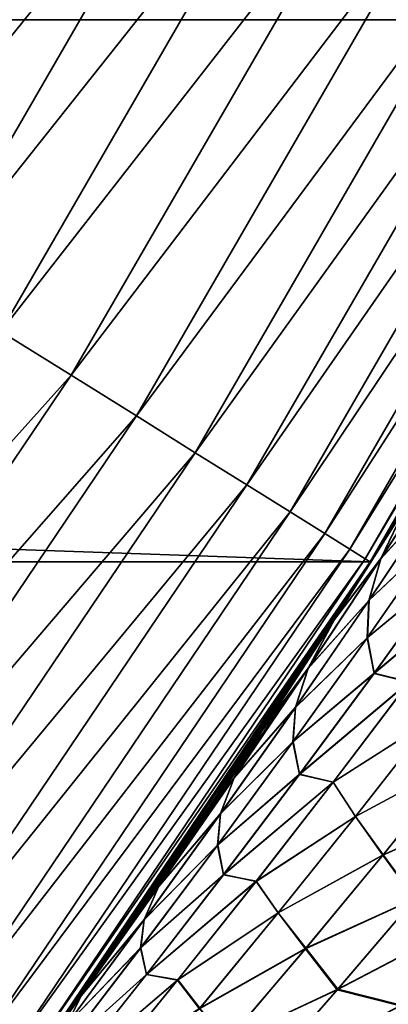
# Model space of a CAD drawing. Header units: metres. Extents: x -24 to 72, y -247 to 22.
# Tile 426 of 573: x 18.203 to 19.126, y -13.033 to -10.563. Entities that reach past the tile are written whole.
import ezdxf

# ---------------------------------------------------------------- set-up
doc = ezdxf.new("R2010")
doc.units = ezdxf.units.M
doc.layers.add('solid_509589_MEDIA_SW0001', color=7, linetype='CONTINUOUS')

msp = doc.modelspace()

# ---------------------------------------------------------------- linework, layer by layer
at = {"layer": 'solid_509589_MEDIA_SW0001'}
for points in [[(19.866144, -10.563422), (-19.866144, -10.563422), (-20.554821, -9.151412)], [(20.554821, -9.151412), (19.866144, -10.563422), (-20.554821, -9.151412)], [(17.776073, -11.107723, 132.5121), (18.507608, -9.84067, 132.5121), (17.829311, -10.57862, 132.530869)], [(18.70886, -9.947678, 132.463425), (18.507608, -9.84067, 132.5121), (17.776073, -11.107723, 132.5121)], [(18.507608, -9.84067, 132.5121), (18.195526, -9.93551, 132.530869), (17.829311, -10.57862, 132.530869)], [(17.969372, -11.228509, 132.463425), (18.70886, -9.947678, 132.463425), (17.776073, -11.107723, 132.5121)], [(18.902872, -10.050835, 132.385696), (18.70886, -9.947678, 132.463425), (17.969372, -11.228509, 132.463425)], [(18.155714, -11.34495, 132.385696), (18.902872, -10.050835, 132.385696), (17.969372, -11.228509, 132.463425)], [(19.08639, -10.148414, 132.280243), (18.902872, -10.050835, 132.385696), (18.155714, -11.34495, 132.385696)], [(18.331978, -11.455091, 132.280243), (19.08639, -10.148414, 132.280243), (18.155714, -11.34495, 132.385696)], [(19.256338, -10.238776, 132.148819), (19.08639, -10.148414, 132.280243), (18.331978, -11.455091, 132.280243)], [(18.495209, -11.55709, 132.148819), (19.256338, -10.238776, 132.148819), (18.331978, -11.455091, 132.280243)], [(19.409866, -10.32041, 131.993607), (19.256338, -10.238776, 132.148819), (18.495209, -11.55709, 132.148819)], [(18.64267, -11.649233, 131.993607), (19.409866, -10.32041, 131.993607), (18.495209, -11.55709, 132.148819)], [(19.544403, -10.391943, 131.817245), (19.409866, -10.32041, 131.993607), (18.64267, -11.649233, 131.993607)], [(18.771889, -11.729978, 131.817245), (19.544403, -10.391943, 131.817245), (18.64267, -11.649233, 131.993607)], [(19.657688, -10.452178, 131.622665), (19.544403, -10.391943, 131.817245), (18.771889, -11.729978, 131.817245)], [(18.880695, -11.797969, 131.622665), (19.657688, -10.452178, 131.622665), (18.771889, -11.729978, 131.817245)], [(19.747826, -10.500106, 131.413147), (19.657688, -10.452178, 131.622665), (18.880695, -11.797969, 131.622665)], [(18.967272, -11.852066, 131.413147), (19.747826, -10.500106, 131.413147), (18.880695, -11.797969, 131.622665)], [(19.813303, -10.534921, 131.192184), (19.747826, -10.500106, 131.413147), (18.967272, -11.852066, 131.413147)], [(19.030161, -11.891364, 131.192184), (19.813303, -10.534921, 131.192184), (18.967272, -11.852066, 131.413147)], [(19.853024, -10.55604, 130.963501), (19.813303, -10.534921, 131.192184), (19.030161, -11.891364, 131.192184)], [(19.081202, -11.923001), (-19.081202, -11.923001), (-19.866144, -10.563422)], [(19.866144, -10.563422), (19.081202, -11.923001), (-19.866144, -10.563422)], [(19.068312, -11.915203, 130.963501), (19.853024, -10.55604, 130.963501), (19.030161, -11.891364, 131.192184)], [(19.068312, -11.915203, 130.963501), (19.866322, -10.56311, 130.73114), (19.853024, -10.55604, 130.963501)], [(19.068312, -11.915203, 130.963501), (19.081081, -11.923183, 130.73114), (19.866322, -10.56311, 130.73114)], [(19.848341, -10.596856, 109.230064), (19.866322, -10.56311, 130.73114), (19.081081, -11.923183, 130.73114)], [(19.140703, -11.827234, 60.434914), (19.081202, -11.923001), (19.866144, -10.563422)], [(19.713627, -10.845411, 109.104027), (19.848341, -10.596856, 109.230064), (19.081081, -11.923183, 130.73114)], [(19.575348, -11.09305, 108.974014), (19.713627, -10.845411, 109.104027), (19.081081, -11.923183, 130.73114)], [(19.44768, -11.315377, 108.853416), (19.575348, -11.09305, 108.974014), (19.081081, -11.923183, 130.73114)], [(19.433504, -11.339705, 108.839989), (19.44768, -11.315377, 108.853416), (19.081081, -11.923183, 130.73114)], [(18.331978, -11.455091, 132.280243), (18.155714, -11.34495, 132.385696), (17.320105, -12.583792, 132.385696)], [(19.288134, -11.585246, 108.701866), (19.433504, -11.339705, 108.839989), (19.081081, -11.923183, 130.73114)], [(17.488256, -12.705962, 132.280243), (18.331978, -11.455091, 132.280243), (17.320105, -12.583792, 132.385696)], [(18.495209, -11.55709, 132.148819), (18.331978, -11.455091, 132.280243), (17.488256, -12.705962, 132.280243)], [(17.643974, -12.819098, 132.148819), (18.495209, -11.55709, 132.148819), (17.488256, -12.705962, 132.280243)], [(18.64267, -11.649233, 131.993607), (18.495209, -11.55709, 132.148819), (17.643974, -12.819098, 132.148819)], [(19.139275, -11.829548, 108.55954), (19.288134, -11.585246, 108.701866), (19.081081, -11.923183, 130.73114)], [(17.784649, -12.921303, 131.993607), (18.64267, -11.649233, 131.993607), (17.643974, -12.819098, 132.148819)], [(18.771889, -11.729978, 131.817245), (18.64267, -11.649233, 131.993607), (17.784649, -12.921303, 131.993607)], [(19.107479, -11.91523, 61.066822), (19.285812, -11.638638, 61.00415), (19.258114, -11.750843, 61.431042)], [(19.169992, -11.784939, 60.634762), (19.285812, -11.638638, 61.00415), (19.107479, -11.91523, 61.066822)], [(19.107855, -11.914607, 107.92955), (19.286205, -11.637963, 107.992439), (19.170315, -11.784411, 108.361519)], [(19.258717, -11.749827, 107.56572), (19.286205, -11.637963, 107.992439), (19.107855, -11.914607, 107.92955)], [(17.907919, -13.010864, 131.817245), (18.771889, -11.729978, 131.817245), (17.784649, -12.921303, 131.993607)], [(18.880695, -11.797969, 131.622665), (18.771889, -11.729978, 131.817245), (17.907919, -13.010864, 131.817245)], [(19.07753, -12.020227, 61.497356), (19.258114, -11.750843, 61.431042), (19.255405, -11.851553, 61.857841)], [(19.107479, -11.91523, 61.066822), (19.258114, -11.750843, 61.431042), (19.07753, -12.020227, 61.497356)], [(19.0781, -12.019301, 107.499237), (19.258717, -11.749827, 107.56572), (19.107855, -11.914607, 107.92955)], [(19.256165, -11.850289, 107.139145), (19.258717, -11.749827, 107.56572), (19.0781, -12.019301, 107.499237)], [(18.011719, -13.08628, 131.622665), (18.880695, -11.797969, 131.622665), (17.907919, -13.010864, 131.817245)], [(18.967272, -11.852066, 131.413147), (18.880695, -11.797969, 131.622665), (18.011719, -13.08628, 131.622665)], [(19.170315, -11.784411, 108.361519), (19.139275, -11.829548, 108.55954), (18.986975, -12.072482, 108.413162)], [(18.991428, -12.066792, 108.301529), (19.170315, -11.784411, 108.361519), (18.986975, -12.072482, 108.413162)], [(19.169992, -11.784939, 60.634762), (18.9895, -12.068509, 60.580078), (19.140703, -11.827234, 60.434914)], [(18.991125, -12.067276, 60.69453), (18.9895, -12.068509, 60.580078), (19.169992, -11.784939, 60.634762)], [(18.991125, -12.067276, 60.69453), (19.169992, -11.784939, 60.634762), (19.107479, -11.91523, 61.066822)], [(19.107855, -11.914607, 107.92955), (19.170315, -11.784411, 108.361519), (18.991428, -12.066792, 108.301529)], [(18.986975, -12.072482, 108.413162), (19.139275, -11.829548, 108.55954), (19.081081, -11.923183, 130.73114)], [(19.140703, -11.827234, 60.434914), (18.9895, -12.068509, 60.580078), (19.081202, -11.923001)], [(18.094309, -13.146285, 131.413147), (18.967272, -11.852066, 131.413147), (18.011719, -13.08628, 131.622665)], [(19.030161, -11.891364, 131.192184), (18.967272, -11.852066, 131.413147), (18.094309, -13.146285, 131.413147)], [(19.073162, -12.113621, 61.927841), (19.255405, -11.851553, 61.857841), (19.273989, -11.94817, 62.285118)], [(19.07753, -12.020227, 61.497356), (19.255405, -11.851553, 61.857841), (19.073162, -12.113621, 61.927841)], [(19.073877, -12.112484, 107.069), (19.256165, -11.850289, 107.139145), (19.0781, -12.019301, 107.499237)], [(19.274559, -11.947156, 106.71199), (19.256165, -11.850289, 107.139145), (19.073877, -12.112484, 107.069)], [(18.154305, -13.189875, 131.192184), (19.030161, -11.891364, 131.192184), (18.094309, -13.146285, 131.413147)], [(19.068312, -11.915203, 130.963501), (19.030161, -11.891364, 131.192184), (18.154305, -13.189875, 131.192184)], [(19.081202, -11.923001), (18.202648, -13.225469), (-19.081202, -11.923001)], [(18.190699, -13.216316, 130.963501), (19.068312, -11.915203, 130.963501), (18.154305, -13.189875, 131.192184)], [(18.190699, -13.216316, 130.963501), (19.081081, -11.923183, 130.73114), (19.068312, -11.915203, 130.963501)], [(18.190699, -13.216316, 130.963501), (18.202883, -13.225168, 130.73114), (19.081081, -11.923183, 130.73114)], [(18.216469, -13.206449, 61.335876), (18.202648, -13.225469), (19.081202, -11.923001)], [(18.986975, -12.072482, 108.413162), (19.081081, -11.923183, 130.73114), (18.202883, -13.225168, 130.73114)], [(18.350536, -13.019518, 61.20314), (18.216469, -13.206449, 61.335876), (19.081202, -11.923001)], [(18.515425, -12.783937, 61.040726), (18.350536, -13.019518, 61.20314), (19.081202, -11.923001)], [(18.677008, -12.546687, 60.882645), (18.515425, -12.783937, 61.040726), (19.081202, -11.923001)], [(18.808586, -12.348567, 60.754776), (18.677008, -12.546687, 60.882645), (19.081202, -11.923001)], [(18.834982, -12.308268, 60.72921), (18.808586, -12.348567, 60.754776), (19.081202, -11.923001)], [(18.9895, -12.068509, 60.580078), (18.834982, -12.308268, 60.72921), (19.081202, -11.923001)], [(18.925474, -12.190686, 61.130226), (19.107479, -11.91523, 61.066822), (19.07753, -12.020227, 61.497356)], [(18.991125, -12.067276, 60.69453), (19.107479, -11.91523, 61.066822), (18.925474, -12.190686, 61.130226)], [(18.92581, -12.190154, 107.865974), (19.107855, -11.914607, 107.92955), (18.991428, -12.066792, 108.301529)], [(19.0781, -12.019301, 107.499237), (19.107855, -11.914607, 107.92955), (18.92581, -12.190154, 107.865974)], [(19.073162, -12.113621, 61.927841), (19.273989, -11.94817, 62.285118), (19.090494, -12.202978, 62.358913)], [(19.090994, -12.202132, 106.638084), (19.274559, -11.947156, 106.71199), (19.073877, -12.112484, 107.069)], [(19.090494, -12.202978, 62.358913), (19.273989, -11.94817, 62.285118), (19.364962, -11.972393, 62.690441)], [(19.36512, -11.971896, 106.306755), (19.274559, -11.947156, 106.71199), (19.090994, -12.202132, 106.638084)], [(19.090494, -12.202978, 62.358913), (19.364962, -11.972393, 62.690441), (19.178383, -12.224715, 62.769291)], [(19.17844, -12.224425, 106.227798), (19.36512, -11.971896, 106.306755), (19.090994, -12.202132, 106.638084)], [(18.893353, -12.288364, 61.56435), (19.07753, -12.020227, 61.497356), (19.073162, -12.113621, 61.927841)], [(18.925474, -12.190686, 61.130226), (19.07753, -12.020227, 61.497356), (18.893353, -12.288364, 61.56435)], [(18.893871, -12.287563, 107.432106), (19.0781, -12.019301, 107.499237), (18.92581, -12.190154, 107.865974)], [(19.073877, -12.112484, 107.069), (19.0781, -12.019301, 107.499237), (18.893871, -12.287563, 107.432106)], [(18.831198, -12.314057, 108.262718), (18.986975, -12.072482, 108.413162), (18.202883, -13.225168, 130.73114)], [(18.991125, -12.067276, 60.69453), (18.808586, -12.348567, 60.754776), (18.834982, -12.308268, 60.72921)], [(18.991125, -12.067276, 60.69453), (18.925474, -12.190686, 61.130226), (18.808586, -12.348567, 60.754776)], [(18.991428, -12.066792, 108.301529), (18.831198, -12.314057, 108.262718), (18.808849, -12.348166, 108.241066)], [(18.92581, -12.190154, 107.865974), (18.991428, -12.066792, 108.301529), (18.808849, -12.348166, 108.241066)], [(18.991428, -12.066792, 108.301529), (18.986975, -12.072482, 108.413162), (18.831198, -12.314057, 108.262718)], [(18.991125, -12.067276, 60.69453), (18.834982, -12.308268, 60.72921), (18.9895, -12.068509, 60.580078)], [(18.887419, -12.374328, 61.998486), (19.073162, -12.113621, 61.927841), (19.090494, -12.202978, 62.358913)], [(18.893353, -12.288364, 61.56435), (19.073162, -12.113621, 61.927841), (18.887419, -12.374328, 61.998486)], [(18.888065, -12.37335, 106.99826), (19.073877, -12.112484, 107.069), (18.893871, -12.287563, 107.432106)], [(19.090994, -12.202132, 106.638084), (19.073877, -12.112484, 107.069), (18.888065, -12.37335, 106.99826)], [(18.92581, -12.190154, 107.865974), (18.808849, -12.348166, 108.241066), (18.671862, -12.554344, 108.107948)], [(18.740108, -12.464625, 107.801781), (18.92581, -12.190154, 107.865974), (18.671862, -12.554344, 108.107948)], [(18.73984, -12.465034, 61.194294), (18.808586, -12.348567, 60.754776), (18.925474, -12.190686, 61.130226)], [(18.73984, -12.465034, 61.194294), (18.925474, -12.190686, 61.130226), (18.893353, -12.288364, 61.56435)], [(18.893871, -12.287563, 107.432106), (18.92581, -12.190154, 107.865974), (18.740108, -12.464625, 107.801781)], [(18.887419, -12.374328, 61.998486), (19.090494, -12.202978, 62.358913), (18.903618, -12.456298, 62.433319)], [(18.90402, -12.455654, 106.563606), (19.090994, -12.202132, 106.638084), (18.888065, -12.37335, 106.99826)], [(18.903618, -12.456298, 62.433319), (19.090494, -12.202978, 62.358913), (19.178383, -12.224715, 62.769291)], [(18.903618, -12.456298, 62.433319), (19.178383, -12.224715, 62.769291), (18.988428, -12.475357, 62.84877)], [(19.17844, -12.224425, 106.227798), (19.090994, -12.202132, 106.638084), (18.90402, -12.455654, 106.563606)], [(18.98835, -12.475314, 106.148247), (19.17844, -12.224425, 106.227798), (18.90402, -12.455654, 106.563606)], [(19.234262, -12.318299, 105.796989), (19.17844, -12.224425, 106.227798), (18.98835, -12.475314, 106.148247)], [(18.988428, -12.475357, 62.84877), (19.178383, -12.224715, 62.769291), (19.234524, -12.31821, 63.200222)], [(18.705629, -12.555275, 61.631966), (18.893353, -12.288364, 61.56435), (18.887419, -12.374328, 61.998486)], [(18.73984, -12.465034, 61.194294), (18.893353, -12.288364, 61.56435), (18.705629, -12.555275, 61.631966)], [(18.706068, -12.554632, 107.36441), (18.893871, -12.287563, 107.432106), (18.740108, -12.464625, 107.801781)], [(18.888065, -12.37335, 106.99826), (18.893871, -12.287563, 107.432106), (18.706068, -12.554632, 107.36441)], [(18.808849, -12.348166, 108.241066), (18.831198, -12.314057, 108.262718), (18.202883, -13.225168, 130.73114)], [(19.043699, -12.561937, 105.713371), (19.234262, -12.318299, 105.796989), (18.98835, -12.475314, 106.148247)], [(18.988428, -12.475357, 62.84877), (19.234524, -12.31821, 63.200222), (19.044142, -12.561551, 63.283787)], [(19.303467, -12.422034, 105.364059), (19.234262, -12.318299, 105.796989), (19.043699, -12.561937, 105.713371)], [(19.044142, -12.561551, 63.283787), (19.234524, -12.31821, 63.200222), (19.303886, -12.421784, 63.633366)], [(18.671862, -12.554344, 108.107948), (18.808849, -12.348166, 108.241066), (18.202883, -13.225168, 130.73114)], [(18.73984, -12.465034, 61.194294), (18.677008, -12.546687, 60.882645), (18.808586, -12.348567, 60.754776)], [(18.698795, -12.632893, 106.926979), (18.888065, -12.37335, 106.99826), (18.706068, -12.554632, 107.36441)], [(18.90402, -12.455654, 106.563606), (18.888065, -12.37335, 106.99826), (18.698795, -12.632893, 106.926979)], [(18.698248, -12.633676, 62.069725), (18.887419, -12.374328, 61.998486), (18.903618, -12.456298, 62.433319)], [(18.705629, -12.555275, 61.631966), (18.887419, -12.374328, 61.998486), (18.698248, -12.633676, 62.069725)], [(19.112535, -12.658691, 105.276169), (19.303467, -12.422034, 105.364059), (19.043699, -12.561937, 105.713371)], [(19.044142, -12.561551, 63.283787), (19.303886, -12.421784, 63.633366), (19.113176, -12.658094, 63.72121)], [(19.383978, -12.538392, 104.928337), (19.303467, -12.422034, 105.364059), (19.112535, -12.658691, 105.276169)], [(19.113176, -12.658094, 63.72121), (19.303886, -12.421784, 63.633366), (19.384815, -12.537664, 64.069183)], [(18.740108, -12.464625, 107.801781), (18.671862, -12.554344, 108.107948), (18.508883, -12.793406, 107.948586)], [(18.550795, -12.738044, 107.73703), (18.740108, -12.464625, 107.801781), (18.508883, -12.793406, 107.948586)], [(18.73984, -12.465034, 61.194294), (18.515425, -12.783937, 61.040726), (18.677008, -12.546687, 60.882645)], [(18.550615, -12.738297, 61.258976), (18.515425, -12.783937, 61.040726), (18.73984, -12.465034, 61.194294)], [(18.550615, -12.738297, 61.258976), (18.73984, -12.465034, 61.194294), (18.705629, -12.555275, 61.631966)], [(18.706068, -12.554632, 107.36441), (18.740108, -12.464625, 107.801781), (18.550795, -12.738044, 107.73703)], [(18.698248, -12.633676, 62.069725), (18.903618, -12.456298, 62.433319), (18.713457, -12.708117, 62.508301)], [(18.713717, -12.707718, 106.488609), (18.90402, -12.455654, 106.563606), (18.698795, -12.632893, 106.926979)], [(18.713457, -12.708117, 62.508301), (18.903618, -12.456298, 62.433319), (18.988428, -12.475357, 62.84877)], [(18.98835, -12.475314, 106.148247), (18.90402, -12.455654, 106.563606), (18.713717, -12.707718, 106.488609)], [(18.713457, -12.708117, 62.508301), (18.988428, -12.475357, 62.84877), (18.795198, -12.724303, 62.928825)], [(18.794931, -12.724554, 106.068176), (18.98835, -12.475314, 106.148247), (18.713717, -12.707718, 106.488609)], [(19.043699, -12.561937, 105.713371), (18.98835, -12.475314, 106.148247), (18.794931, -12.724554, 106.068176)], [(18.795198, -12.724303, 62.928825), (18.988428, -12.475357, 62.84877), (19.044142, -12.561551, 63.283787)], [(19.192684, -12.768388, 104.835938), (19.383978, -12.538392, 104.928337), (19.112535, -12.658691, 105.276169)], [(19.113176, -12.658094, 63.72121), (19.384815, -12.537664, 64.069183), (19.193779, -12.767268, 64.16153)], [(18.508883, -12.793406, 107.948586), (18.671862, -12.554344, 108.107948), (18.202883, -13.225168, 130.73114)], [(18.514437, -12.820964, 61.700169), (18.705629, -12.555275, 61.631966), (18.698248, -12.633676, 62.069725)], [(18.550615, -12.738297, 61.258976), (18.705629, -12.555275, 61.631966), (18.514437, -12.820964, 61.700169)], [(18.514761, -12.820516, 107.296188), (18.706068, -12.554632, 107.36441), (18.550795, -12.738044, 107.73703)], [(18.698795, -12.632893, 106.926979), (18.706068, -12.554632, 107.36441), (18.514761, -12.820516, 107.296188)], [(18.849945, -12.803787, 105.629272), (19.043699, -12.561937, 105.713371), (18.794931, -12.724554, 106.068176)], [(18.795198, -12.724303, 62.928825), (19.044142, -12.561551, 63.283787), (18.850626, -12.803052, 63.367886)], [(19.112535, -12.658691, 105.276169), (19.043699, -12.561937, 105.713371), (18.849945, -12.803787, 105.629272)], [(18.850626, -12.803052, 63.367886), (19.044142, -12.561551, 63.283787), (19.113176, -12.658094, 63.72121)], [(18.505747, -12.891657, 62.141521), (18.698248, -12.633676, 62.069725), (18.713457, -12.708117, 62.508301)], [(18.514437, -12.820964, 61.700169), (18.698248, -12.633676, 62.069725), (18.505747, -12.891657, 62.141521)], [(18.506147, -12.891112, 106.855202), (18.698795, -12.632893, 106.926979), (18.514761, -12.820516, 107.296188)], [(18.713717, -12.707718, 106.488609), (18.698795, -12.632893, 106.926979), (18.506147, -12.891112, 106.855202)], [(18.918491, -12.893474, 105.18782), (19.112535, -12.658691, 105.276169), (18.849945, -12.803787, 105.629272)], [(18.850626, -12.803052, 63.367886), (19.113176, -12.658094, 63.72121), (18.919394, -12.892494, 63.809559)], [(19.192684, -12.768388, 104.835938), (19.112535, -12.658691, 105.276169), (18.918491, -12.893474, 105.18782)], [(18.919394, -12.892494, 63.809559), (19.113176, -12.658094, 63.72121), (19.193779, -12.767268, 64.16153)], [(18.505747, -12.891657, 62.141521), (18.713457, -12.708117, 62.508301), (18.520102, -12.958424, 62.583805)], [(18.520161, -12.958318, 106.413147), (18.713717, -12.707718, 106.488609), (18.506147, -12.891112, 106.855202)], [(18.520102, -12.958424, 62.583805), (18.713457, -12.708117, 62.508301), (18.795198, -12.724303, 62.928825)], [(18.794931, -12.724554, 106.068176), (18.713717, -12.707718, 106.488609), (18.520161, -12.958318, 106.413147)], [(18.550795, -12.738044, 107.73703), (18.508883, -12.793406, 107.948586), (18.342449, -13.030908, 107.784821)], [(18.357941, -13.010418, 107.671776), (18.550795, -12.738044, 107.73703), (18.342449, -13.030908, 107.784821)], [(18.550615, -12.738297, 61.258976), (18.350536, -13.019518, 61.20314), (18.515425, -12.783937, 61.040726)], [(18.357887, -13.010478, 61.324238), (18.350536, -13.019518, 61.20314), (18.550615, -12.738297, 61.258976)], [(18.357887, -13.010478, 61.324238), (18.550615, -12.738297, 61.258976), (18.514437, -12.820964, 61.700169)], [(18.514761, -12.820516, 107.296188), (18.550795, -12.738044, 107.73703), (18.357941, -13.010418, 107.671776)], [(18.520102, -12.958424, 62.583805), (18.795198, -12.724303, 62.928825), (18.598772, -12.971545, 63.009388)], [(18.598255, -12.972143, 105.987663), (18.794931, -12.724554, 106.068176), (18.520161, -12.958318, 106.413147)], [(18.849945, -12.803787, 105.629272), (18.794931, -12.724554, 106.068176), (18.598255, -12.972143, 105.987663)], [(18.598772, -12.971545, 63.009388), (18.795198, -12.724303, 62.928825), (18.850626, -12.803052, 63.367886)], [(18.99827, -12.996532, 104.743073), (19.192684, -12.768388, 104.835938), (18.918491, -12.893474, 105.18782)], [(18.919394, -12.892494, 63.809559), (19.193779, -12.767268, 64.16153), (18.999605, -12.995046, 64.254402)], [(19.353058, -12.811284, 104.427681), (19.192684, -12.768388, 104.835938), (18.99827, -12.996532, 104.743073)], [(18.999605, -12.995046, 64.254402), (19.193779, -12.767268, 64.16153), (19.354624, -12.809652, 64.569794)], [(18.342449, -13.030908, 107.784821), (18.508883, -12.793406, 107.948586), (18.202883, -13.225168, 130.73114)], [(18.65299, -13.043923, 105.544746), (18.849945, -12.803787, 105.629272), (18.598255, -12.972143, 105.987663)], [(18.598772, -12.971545, 63.009388), (18.850626, -12.803052, 63.367886), (18.653944, -13.042812, 63.452461)], [(18.918491, -12.893474, 105.18782), (18.849945, -12.803787, 105.629272), (18.65299, -13.043923, 105.544746)], [(18.653944, -13.042812, 63.452461), (18.850626, -12.803052, 63.367886), (18.919394, -12.892494, 63.809559)], [(19.156677, -13.036871, 104.328835), (19.353058, -12.811284, 104.427681), (18.99827, -12.996532, 104.743073)], [(18.999605, -12.995046, 64.254402), (19.354624, -12.809652, 64.569794), (19.158451, -13.034904, 64.668648)], [(18.31987, -13.085424, 61.768925), (18.514437, -12.820964, 61.700169), (18.505747, -12.891657, 62.141521)], [(18.357887, -13.010478, 61.324238), (18.514437, -12.820964, 61.700169), (18.31987, -13.085424, 61.768925)], [(18.32003, -13.085216, 107.227486), (18.514761, -12.820516, 107.296188), (18.357941, -13.010418, 107.671776)], [(18.506147, -12.891112, 106.855202), (18.514761, -12.820516, 107.296188), (18.32003, -13.085216, 107.227486)], [(18.310001, -13.148263, 62.213837), (18.505747, -12.891657, 62.141521), (18.520102, -12.958424, 62.583805)], [(18.31987, -13.085424, 61.768925), (18.505747, -12.891657, 62.141521), (18.310001, -13.148263, 62.213837)], [(18.310196, -13.148007, 106.782982), (18.506147, -12.891112, 106.855202), (18.32003, -13.085216, 107.227486)], [(18.520161, -12.958318, 106.413147), (18.506147, -12.891112, 106.855202), (18.310196, -13.148007, 106.782982)], [(18.721235, -13.126569, 105.099037), (18.918491, -12.893474, 105.18782), (18.65299, -13.043923, 105.544746)], [(18.653944, -13.042812, 63.452461), (18.919394, -12.892494, 63.809559), (18.72238, -13.12524, 63.898399)], [(18.99827, -12.996532, 104.743073), (18.918491, -12.893474, 105.18782), (18.721235, -13.126569, 105.099037)], [(18.72238, -13.12524, 63.898399), (18.919394, -12.892494, 63.809559), (18.999605, -12.995046, 64.254402)], [(18.310001, -13.148263, 62.213837), (18.520102, -12.958424, 62.583805), (18.323582, -13.207252, 62.659775)], [(18.323389, -13.207483, 106.337296), (18.520161, -12.958318, 106.413147), (18.310196, -13.148007, 106.782982)], [(18.598255, -12.972143, 105.987663), (18.520161, -12.958318, 106.413147), (18.323389, -13.207483, 106.337296)], [(18.323582, -13.207252, 62.659775), (18.520102, -12.958424, 62.583805), (18.598772, -12.971545, 63.009388)], [(18.398279, -13.218193, 105.906754), (18.598255, -12.972143, 105.987663), (18.323389, -13.207483, 106.337296)], [(18.323582, -13.207252, 62.659775), (18.598772, -12.971545, 63.009388), (18.399071, -13.217234, 63.090405)], [(18.65299, -13.043923, 105.544746), (18.598255, -12.972143, 105.987663), (18.398279, -13.218193, 105.906754)], [(18.399071, -13.217234, 63.090405), (18.598772, -12.971545, 63.009388), (18.653944, -13.042812, 63.452461)], [(18.357941, -13.010418, 107.671776), (18.206947, -13.219572, 107.650879), (18.161972, -13.281293, 107.606285)], [(18.32003, -13.085216, 107.227486), (18.357941, -13.010418, 107.671776), (18.161972, -13.281293, 107.606285)], [(18.357887, -13.010478, 61.324238), (18.162199, -13.280984, 61.389793), (18.216469, -13.206449, 61.335876)], [(18.357887, -13.010478, 61.324238), (18.31987, -13.085424, 61.768925), (18.162199, -13.280984, 61.389793)], [(18.357941, -13.010418, 107.671776), (18.342449, -13.030908, 107.784821), (18.206947, -13.219572, 107.650879)], [(18.357887, -13.010478, 61.324238), (18.216469, -13.206449, 61.335876), (18.350536, -13.019518, 61.20314)], [(18.800632, -13.223036, 104.649719), (18.99827, -12.996532, 104.743073), (18.721235, -13.126569, 105.099037)], [(18.72238, -13.12524, 63.898399), (18.999605, -12.995046, 64.254402), (18.802141, -13.221282, 64.347839)], [(19.156677, -13.036871, 104.328835), (18.99827, -12.996532, 104.743073), (18.800632, -13.223036, 104.649719)], [(18.802141, -13.221282, 64.347839), (18.999605, -12.995046, 64.254402), (19.158451, -13.034904, 64.668648)], [(18.206947, -13.219572, 107.650879), (18.342449, -13.030908, 107.784821), (18.202883, -13.225168, 130.73114)]]:
    msp.add_3dface(points, dxfattribs=at)

doc.saveas('drawing.dxf')
